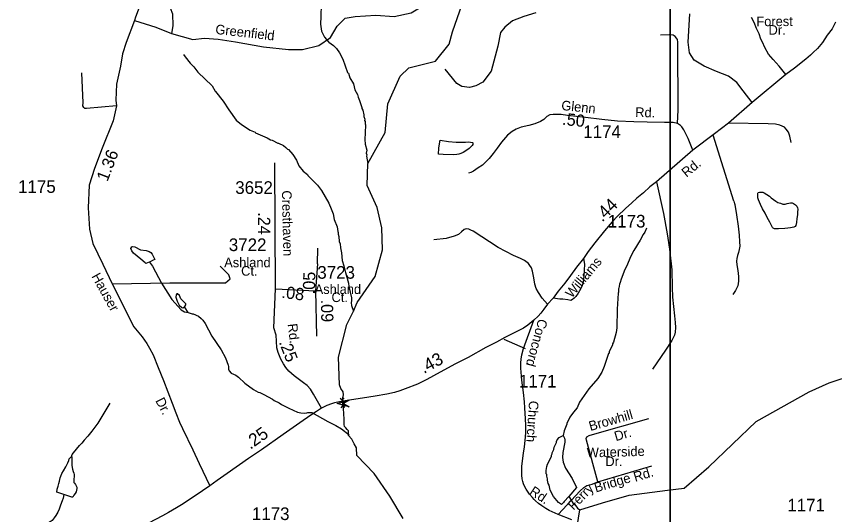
# Model space of a CAD drawing. Extents: x 1547597 to 1699558, y 810033 to 920809.
# Drawn here: x 1564751 to 1572833, y 848225 to 853148 of the extents above; entities that cross this region are included whole.
import ezdxf

# ---------------------------------------------------------------- set-up
doc = ezdxf.new("R2010")
doc.units = 0
for name, color, linetype in [('Exist Hydrographic Creek Single Shore', 7, 'Continuous'), ('Exist Hydrographic Misc Water Feature', 7, 'Continuous'), ('Exist Road Non-System Type 51', 7, 'Continuous'), ('Exist Road Non-System Type 51 Label', 7, 'Continuous'), ('Exist Road Secondary Mileage Hundredths English Label', 7, 'Continuous'), ('Exist Road Secondary Structure Pipe Attributed CELL', 7, 'Continuous'), ('Exist Road Secondary Structure Pipe CELL', 7, 'Continuous'), ('Exist Road Secondary Type 51 Attributed', 7, 'Continuous'), ('Exist Road Secondary Type 51 Label', 7, 'Continuous'), ('Exist Road Secondary Type 51 Number Label', 7, 'Continuous'), ('Map Preparation Inset Cut Line', 7, 'Continuous')]:
    doc.layers.add(name, color=color, linetype=linetype)

msp = doc.modelspace()

# ---------------------------------------------------------------- linework, layer by layer
at = {"layer": 'Exist Hydrographic Creek Single Shore'}
for points in [[(1568570.4, 848187.7), (1568439.5, 848407.1), (1568284.5, 848633.4), (1568112.4, 848810.9), (1568111.4, 848885.6), (1568087.1, 848926), (1568063.5, 848970.8), (1568031.6, 849008.7), (1568030.7, 849053.9), (1568018.3, 849067.2), (1568003.7, 849081.8), (1567990.8, 849095.6), (1567988.2, 849117.3), (1567989, 849167), (1567976.2, 849379.7), (1567981.1, 849410.3), (1567977.5, 849440), (1567954.4, 849470.8), (1567942, 849507.6), (1567934.4, 849779.6), (1568014.4, 850103), (1568082.2, 850235.1), (1568117.5, 850320.8), (1568296.5, 850576.6), (1568367.4, 850841.1), (1568361.5, 851057.8), (1568314.4, 851259.1), (1568217.4, 851477.6), (1568221.4, 851694.2), (1568392.4, 851999.4), (1568421.4, 852284.3), (1568541.4, 852557.7), (1568626.4, 852638), (1568889.2, 852705.1), (1569026.3, 852874.7), (1569058.7, 852993.8), (1569204.4, 853414.2)], [(1570267.4, 847963), (1570316.8, 848274.4), (1570540.5, 848341.5), (1570804.1, 848417.3), (1571181.6, 848467.7), (1571347.7, 848487.8), (1571588.9, 848696.7), (1572056.7, 849146.3), (1572581.2, 849437.8), (1572780, 849528.5), (1573518.6, 849772.1)]]:
    msp.add_lwpolyline(points, dxfattribs=at)
at = {"layer": 'Exist Hydrographic Misc Water Feature'}
for points in [[(1567760.8, 853266.4), (1567759.3, 853146.5), (1567754.5, 853070.6), (1567765.7, 853002.5), (1567793, 852942.2), (1567834.4, 852897.6), (1567836.3, 852891.6), (1567883.9, 852859), (1567913.5, 852828.7), (1567943.1, 852788.3), (1567974.3, 852724), (1568022.7, 852593.4), (1568026.7, 852587.4), (1568032.7, 852585.3), (1568044.1, 852539.2), (1568081.2, 852480.5), (1568094.7, 852422.6), (1568120.1, 852374.3), (1568125.9, 852350.2), (1568141.4, 852318.1), (1568149.1, 852286), (1568164.6, 852245.8), (1568164.5, 852237.8), (1568172.3, 852221.7), (1568183.8, 852173.6), (1568183.6, 852157.6), (1568191.3, 852133.5), (1568191.1, 852117.5), (1568195, 852109.5), (1568194.7, 852085.5), (1568198.6, 852077.4), (1568197.6, 851997.5), (1568191.9, 851930.2), (1568196.3, 851885.5), (1568211.6, 851825.4), (1568207.3, 851795.4), (1568211.1, 851781.4), (1568210.9, 851765.4), (1568221.4, 851694.2)], [(1566401.2, 852771.7), (1566416.9, 852747.5), (1566468.2, 852686.9), (1566503.7, 852650.5), (1566545.1, 852596), (1566684.6, 852460), (1566714.8, 852407.9), (1566719.1, 852405.9), (1566793.6, 852311), (1566848.6, 852224.3), (1566923.4, 852123.5), (1566974.9, 852078.8), (1567060.2, 852023.1), (1567109.9, 852003.1), (1567114.2, 851998.1), (1567229.3, 851947.7), (1567261.1, 851929.3), (1567276.9, 851925.1), (1567332.6, 851896.4), (1567340.6, 851896.3), (1567388.3, 851871.7), (1567412.1, 851853.4), (1567429.9, 851835.2), (1567437.8, 851831.1), (1567483.2, 851782.6), (1567518.6, 851726.1), (1567541.9, 851669.9), (1567583.3, 851617.4), (1567626.9, 851584.8), (1567630.8, 851576.8), (1567725.6, 851479.6), (1567765, 851427.2), (1567837.5, 851302.3), (1567861.1, 851247.7), (1567880.2, 851197.8), (1567891.6, 851141.7), (1567918.7, 851069.4), (1567926.1, 851021.3), (1567930, 851013.3), (1567929.8, 850997.3), (1567937.5, 850973.2), (1567941, 850925.2), (1567948.7, 850901.1), (1567952.2, 850861.1), (1567963.7, 850812.9), (1567968.8, 850736.9), (1567986.1, 850684.7), (1568000.4, 850617.2), (1568032.1, 850512.2), (1568035.7, 850480.2), (1568062.4, 850367.9), (1568060.6, 850341.5), (1568057, 850318.1), (1568060.6, 850291), (1568082.2, 850235.1)], [(1568938.1, 851923.1), (1569020.1, 851913.2), (1569094.7, 851905.9), (1569139.7, 851903.6), (1569186.2, 851903.7), (1569216, 851906.7), (1569237.8, 851905.8), (1569255, 851902.5), (1569259.4, 851898.5), (1569260.2, 851890), (1569258.2, 851880.7), (1569252.5, 851870.8), (1569234.4, 851853.4), (1569221.8, 851842.2), (1569190.2, 851819.5), (1569164.7, 851803.2), (1569141.3, 851792.2), (1569121.8, 851785.1), (1569102.9, 851781.5), (1569073.2, 851779.5), (1568966.4, 851782.5), (1568920.8, 851787.7), (1568924.8, 851844.1), (1568931.5, 851888.1), (1568938.1, 851923.1)], [(1572220.4, 851061.4), (1572192.4, 851114), (1572168, 851161.1), (1572145.6, 851203.9), (1572120.1, 851246.7), (1572100.4, 851290), (1572080.8, 851334.8), (1572073.6, 851355.8), (1572073, 851377.8), (1572074.4, 851402.5), (1572078.3, 851406.7), (1572090.7, 851412.4), (1572105.7, 851412.6), (1572123.5, 851410.8), (1572136.2, 851404.6), (1572164.4, 851386.4), (1572188.1, 851370.4), (1572207.2, 851355.6), (1572229, 851338.1), (1572250.6, 851322.1), (1572272.9, 851310.4), (1572296.9, 851301.4), (1572320.4, 851294), (1572332.2, 851292.7), (1572345.6, 851294.1), (1572363.4, 851299.2), (1572381.7, 851302.6), (1572397.8, 851304.9), (1572412.9, 851304.1), (1572427.2, 851299.6), (1572445.8, 851287.5), (1572457.9, 851273.3), (1572464.6, 851257.1), (1572468.1, 851244.1), (1572467.6, 851214.7), (1572465, 851187.3), (1572460.6, 851149.4), (1572455.6, 851110.3), (1572449.8, 851080.4), (1572444.3, 851072.4), (1572430.7, 851066.8), (1572397.9, 851059.9), (1572369.4, 851054), (1572342, 851051.8), (1572277, 851049.7), (1572239, 851050.4), (1572225.7, 851054.4), (1572220.4, 851061.4)], [(1570975.9, 851055), (1570957.4, 851015.2), (1570941.1, 850991.4), (1570912.5, 850935.8), (1570848.4, 850836.3), (1570818.7, 850780.3), (1570777.5, 850677.6), (1570761.1, 850645.9), (1570724, 850550.4), (1570715.6, 850518.5), (1570707.5, 850502.6), (1570703, 850462.6), (1570698.9, 850454.7), (1570698.4, 850422.7), (1570694.3, 850414.8), (1570684.5, 850255), (1570682.3, 850071.1), (1570673.7, 850023.2), (1570648.6, 849927.6), (1570640.4, 849911.7), (1570640.3, 849903.7), (1570607.5, 849832.1), (1570605.4, 849820.2), (1570598.8, 849818.4), (1570557.8, 849688.8), (1570533.2, 849633.2), (1570494.4, 849569.6), (1570405.2, 849466.8), (1570358.5, 849403.4), (1570313.7, 849336), (1570289.1, 849280.4), (1570253.6, 849237.2), (1570219.2, 849187), (1570187.1, 849125.7), (1570187.1, 849117.7), (1570162.3, 849054), (1570150.8, 849006.2)], [(1566066, 850719.3), (1566062.9, 850720.9), (1566030.7, 850707.3), (1566022.8, 850711.4), (1565981.3, 850749.9), (1565908, 850808.8), (1565892.3, 850831), (1565880.5, 850855.1), (1565890.8, 850871), (1565898.8, 850874.8), (1565920.7, 850870.6), (1565976.4, 850841.9), (1566032.3, 850833.2), (1566064.2, 850824.8), (1566080.1, 850814.6), (1566093.9, 850798.5), (1566119.9, 850746.9), (1566103.1, 850738.3), (1566066, 850719.3)], [(1566066, 850719.3), (1566094.4, 850680.5), (1566184.4, 850511.4), (1566286.5, 850352.2), (1566377.3, 850247.1), (1566413.1, 850228.7), (1566449.6, 850223.6)], [(1566411.7, 850277), (1566413.7, 850282.7), (1566423.8, 850296.5), (1566425.6, 850309), (1566376.6, 850357.1), (1566361, 850389.3), (1566343.1, 850407.5), (1566337.2, 850405.5), (1566329.1, 850397.6), (1566326.7, 850373.7), (1566338.3, 850333.6), (1566359.9, 850293.3), (1566385.6, 850271), (1566395.5, 850266.9), (1566411.7, 850277)], [(1566449.6, 850223.6), (1566419.5, 850268.6), (1566411.7, 850277)], [(1566449.6, 850223.6), (1566488.7, 850207.7), (1566496.7, 850207.6), (1566548.5, 850185), (1566576.3, 850164.6), (1566594, 850146.5), (1566617.6, 850114.2), (1566682.1, 849987.4), (1566772.5, 849852.3), (1566815.6, 849775.8), (1566842.7, 849703.5), (1566846.5, 849687.4), (1566846.2, 849663.4), (1566852.1, 849645.4), (1566873.8, 849623.2), (1566919.5, 849602.6), (1566945.3, 849584.2), (1567008.5, 849523.5), (1567091.8, 849460.5), (1567139.5, 849435.9), (1567155.5, 849431.7), (1567195.2, 849413.2), (1567282.6, 849366.1), (1567298.5, 849353.9), (1567346.2, 849329.3), (1567369.9, 849313.1), (1567441.5, 849276.2), (1567529.1, 849239.1), (1567560.9, 849230.7), (1567596.9, 849228.2), (1567620.9, 849229.9), (1567629, 849233.8), (1567669, 849233.3), (1567827.9, 849145.4), (1567907.5, 849106.4), (1567961, 849073.7), (1568038.9, 849015.3)], [(1565674.5, 849326.3), (1565556.1, 849127.9), (1565496, 849051.4), (1565458.1, 848999.8), (1565419.9, 848959.9), (1565399.3, 848931.2), (1565375.1, 848907.6)], [(1570207.8, 848404.9), (1570162.1, 848356.3), (1570156, 848346.5), (1570133.7, 848326.7), (1570105.9, 848345.1), (1570054.7, 848405.7), (1570023.4, 848468), (1570012, 848516.2), (1570004.2, 848532.3), (1569996.6, 848564.4), (1569996.8, 848580.4), (1569989.1, 848604.4), (1569989.3, 848620.4), (1569985.4, 848628.4), (1569983.7, 848660.5), (1569990.2, 848700.4), (1569998.5, 848724.3), (1570023, 848771.9), (1570035.4, 848803.8), (1570035.5, 848811.8), (1570043.7, 848827.7), (1570043.8, 848835.7), (1570060.1, 848867.4), (1570064.4, 848891.4), (1570085, 848939.1), (1570085.1, 848947.1), (1570093.3, 848962.9), (1570113.5, 848986.7), (1570150.8, 849006.2)], [(1570150.8, 849006.2), (1570165.5, 848982.1), (1570169.3, 848966), (1570169, 848942), (1570147.8, 848840.3), (1570145.2, 848790.4), (1570150.6, 848742.4), (1570174, 848686.1), (1570240.8, 848581.3), (1570283.6, 848492.8), (1570207.8, 848404.9)], [(1565298.7, 848795.3), (1565299.6, 848810.3), (1565301.7, 848818.1), (1565315, 848836.1), (1565375.1, 848907.6)], [(1565219.4, 848424), (1565149.7, 848448.1), (1565154.1, 848478.7), (1565163.2, 848506.5), (1565172.1, 848532.5), (1565178.3, 848556.5), (1565184.2, 848589.7), (1565189.6, 848605.9), (1565201.2, 848631.8), (1565216.1, 848659.7), (1565239.5, 848697.1), (1565251, 848717.1), (1565259.8, 848736.6), (1565268.1, 848761.2), (1565274.2, 848776.8), (1565282.9, 848787.7), (1565291.5, 848795.4), (1565298.7, 848795.3)], [(1565298.7, 848795.3), (1565300, 848760), (1565300.6, 848715.6), (1565302.8, 848690.7), (1565307, 848674.3), (1565313.9, 848652.6), (1565318.8, 848634.3), (1565321.8, 848620.6), (1565322.1, 848599.6), (1565319.7, 848578.2), (1565318.9, 848563.1), (1565319.8, 848544.2), (1565324.2, 848534.9), (1565335.1, 848521.7), (1565343.4, 848509.2), (1565347.1, 848497.4), (1565348.1, 848483), (1565346.6, 848466), (1565341.8, 848449.8), (1565331, 848435), (1565320.2, 848416.9), (1565312.9, 848403.3), (1565308.2, 848399.5), (1565299.7, 848398.9), (1565219.4, 848424)], [(1565219.4, 848424), (1565212.1, 848388.8), (1565203.8, 848360.2), (1565188.6, 848317.4), (1565175.6, 848279.1), (1565162, 848250.6), (1565141.8, 848218.3), (1565123.2, 848192.6), (1565103.8, 848168.8), (1565086, 848154.1), (1565053, 848133.8), (1565022, 848118.7), (1564989.7, 848101.7), (1564944.9, 848077.6), (1564930.4, 848060.5), (1564911.3, 848028.5)], [(1570207.8, 848404.9), (1570245.9, 848343.3), (1570265.7, 848327.1), (1570293.3, 848290.7), (1570316.8, 848274.4)]]:
    msp.add_lwpolyline(points, dxfattribs=at)
at = {"layer": 'Exist Road Non-System Type 51'}
for p, q in [((1571837.5, 851322.8), (1571633.3, 851975.1)), ((1567727, 850702.4), (1567728.1, 850858)), ((1569778.1, 849862.2), (1569569.3, 849957.2)), ((1570493.4, 848549.1), (1571025.9, 848707.6))]:
    msp.add_line(p, q, dxfattribs=at)
for points in [[(1566042.4, 853446.3), (1566181, 853295.3), (1566270.3, 853233.6), (1566294.9, 853172), (1566298, 853054.8), (1566282.6, 852977.8)], [(1566282.6, 852977.8), (1566495.1, 852919.2), (1566609.1, 852931.5), (1566744.6, 852922.3), (1566914, 852894.6), (1567191.2, 852848.3), (1567437.6, 852820.6), (1567576.2, 852820.6), (1567739.4, 852860.6), (1567853.4, 852937.7), (1567921.2, 853051.8), (1567998.2, 853128.8), (1568096.7, 853147.3), (1568303.1, 853159.6), (1568483.5, 853147.4), (1568649.9, 853181.3), (1568733, 853230.6), (1568729.9, 853304.6), (1568696.1, 853418.6)], [(1569882.2, 853183.8), (1569763.1, 853144.9), (1569651.8, 853103.5), (1569574.2, 853041.3), (1569532.7, 852989.5), (1569506.8, 852854.7), (1569468, 852704.5), (1569442.1, 852606), (1569359.3, 852497.2), (1569289.4, 852461), (1569227.3, 852445.4), (1569149.6, 852455.8), (1569103, 852484.3), (1568986.5, 852626.8)], [(1572019.1, 852296), (1571928.5, 852412.6), (1571866.4, 852492.9), (1571783.6, 852557.7), (1571667.1, 852604.3), (1571542.8, 852656.1), (1571444.5, 852715.7), (1571397.9, 852788.2), (1571384.9, 852891.9), (1571403.1, 853174.3)], [(1565917.2, 853105.3), (1566128.6, 853039.4), (1566282.6, 852977.8)], [(1572350.5, 852574.2), (1572283.7, 852655.2), (1572224.6, 852720.1), (1572179.2, 852772.8), (1572142.1, 852839.4), (1572119, 852893.7), (1572105.4, 852922), (1572086.3, 852976.2), (1572060.9, 853028.7), (1572039.7, 853087), (1572012.5, 853137.4)], [(1571280.9, 852089.4), (1571289, 852223.5), (1571284.2, 852865.8), (1571284.5, 852893.8), (1571281, 852917.9), (1571271.1, 852932.1), (1571257.4, 852948.2), (1571237.5, 852960.6), (1571199.5, 852965.1), (1571113.4, 852962.3)], [(1565738.9, 852263.9), (1565444.3, 852236), (1565428.4, 852238.4), (1565416.6, 852248.4), (1565408.7, 852264.6), (1565411.2, 852292.5), (1565397.4, 852589)], [(1572404.7, 851903.1), (1572391.7, 851963.4), (1572376.1, 852003.6), (1572354.7, 852034), (1572336.9, 852052.2), (1572293.1, 852072.9), (1572249.2, 852081.4), (1572175.3, 852084.5), (1571785.2, 852092.2)], [(1571072.5, 851514.3), (1571144, 851201.1), (1571179.2, 851000.4), (1571202.9, 850848.1), (1571224, 850643.7), (1571229.5, 850471.5), (1571232.1, 850375.4), (1571251.4, 850189.1), (1571258.5, 850124.9), (1571261.8, 850072.8), (1571257.1, 850028.9), (1571250.7, 849999), (1571223.9, 849947.3), (1571162.5, 849850.1), (1571033.8, 849664)], [(1571837.5, 851322.8), (1571847.6, 851288.9), (1571862.1, 851186.7), (1571880.7, 851074.3), (1571889.3, 850986.3), (1571894.3, 850920.1), (1571895.7, 850878.1), (1571891.2, 850846.1), (1571884.8, 850816.3), (1571872.4, 850784.3), (1571866, 850756.4), (1571863.7, 850730.4), (1571867, 850694.3), (1571878.2, 850636.3), (1571883.4, 850578.1), (1571884.7, 850532.1), (1571875.9, 850486.2), (1571855.4, 850440.4), (1571826.8, 850398.8)], [(1569996.6, 850305.2), (1569945.4, 850364.1), (1569908.1, 850418.6), (1569886.7, 850460.9), (1569873.3, 850501.2), (1569862.2, 850563.3), (1569849.1, 850629.6), (1569839.6, 850663.8), (1569824.1, 850687.9), (1569808.2, 850706.2), (1569770.6, 850734.8), (1569731, 850755.4), (1569661.4, 850786.2), (1569510.5, 850864.5), (1569262.6, 851024.3), (1569238.8, 851036.5), (1569219, 851044.9), (1569195, 851047.2), (1569172.9, 851041.5), (1569148.4, 851020), (1569118.1, 850994.4), (1569073.9, 850975), (1568997.4, 850954), (1568875.2, 850939.8)], [(1570351.1, 850754.3), (1570362.4, 850698.2), (1570356.8, 850580.3), (1570349.8, 850522.2), (1570339.4, 850490.4), (1570327, 850460.6), (1570300.2, 850414.9), (1570275.7, 850379.2), (1570261.5, 850363.5), (1570245.3, 850349.8), (1570227.1, 850341.9), (1570199.2, 850348.3), (1570147.3, 850355.2), (1570119.3, 850355.5), (1570053.4, 850362.5)], [(1565698.1, 850504.2), (1566266.3, 850517), (1566817.2, 850517), (1566863.7, 850555.8), (1566848.2, 850594.6), (1566762.9, 850680.1)], [(1570493.4, 848549.1), (1570383.2, 848961), (1570377.6, 848979.1), (1570385.7, 848995), (1570410, 849006.7), (1570442.2, 849016.2), (1570998.7, 849176.3)], [(1570103.2, 848227.5), (1570318.1, 848461.8), (1570356.5, 848493.3), (1570386.8, 848512.9), (1570437.1, 848526.1), (1570493.4, 848549.1)]]:
    msp.add_lwpolyline(points, dxfattribs=at)
at = {"layer": 'Exist Road Secondary Structure Pipe Attributed CELL'}
msp.add_lwpolyline([(1568038.6, 849291.8), (1567920.9, 849323.4), (1568038.6, 849355), (1567981.8, 849323.4)], close=True, dxfattribs=at)
at = {"layer": 'Exist Road Secondary Structure Pipe CELL'}
for p, q in [((1567948.5, 849376), (1567968.7, 849360.6)), ((1567985.2, 849379.8), (1567968.7, 849360.6)), ((1567958.5, 849281.1), (1567975, 849300.4)), ((1567968.7, 849360.6), (1567975, 849300.4)), ((1567995.1, 849285), (1567975, 849300.4))]:
    msp.add_line(p, q, dxfattribs=at)
at = {"layer": 'Exist Road Secondary Type 51 Attributed'}
for points in [[(1566042.4, 853446.3), (1565927.7, 853141.1), (1565917.2, 853105.3), (1565835.3, 852888.6), (1565799.7, 852777.9), (1565779.2, 852655.3), (1565741, 852476.6), (1565733.3, 852320.8), (1565738.9, 852263.9), (1565705.8, 852115.7), (1565598.7, 851845), (1565522.1, 851645.8), (1565471.1, 851479.8), (1565460.9, 851257.7), (1565473.6, 851045.5), (1565506.7, 850902.5), (1565606.2, 850700.8), (1565698.1, 850504.2), (1565911.9, 850079.1), (1565992.9, 849983.5), (1566040.3, 849915.2), (1566067, 849871.3), (1566102.4, 849803), (1566152.1, 849678.6), (1566204, 849551.1), (1566289.6, 849327.1), (1566326, 849232.2), (1566363.7, 849139.9), (1566391.6, 849077.4), (1566494, 848864.1), (1566557.5, 848731.3), (1566663.5, 848509.7)], [(1572842.2, 853091.4), (1572807.3, 853025.8), (1572760.3, 852960.5), (1572713.3, 852891.1), (1572664.3, 852831.8), (1572621.8, 852790.2), (1572593.1, 852765.8), (1572546.8, 852723.5), (1572435.4, 852634.9), (1572350.5, 852574.2), (1572019.1, 852296), (1571785.2, 852092.2), (1571647.6, 851986.1), (1571431.2, 851825.2)], [(1571431.2, 851825.2), (1571384.9, 851940), (1571365.5, 851982.2), (1571342, 852026.5), (1571324.4, 852056.9), (1571310.7, 852071), (1571280.9, 852089.4), (1571239, 852098.1), (1571153, 852099.4), (1570982.9, 852101.8), (1570848.9, 852105.8), (1570689, 852114), (1570533.3, 852130.4), (1570373.3, 852148.6), (1570193.6, 852167.3), (1570131.6, 852178.1), (1570083.6, 852178.9), (1570053.8, 852179.3), (1570019.7, 852173.8), (1569989.3, 852158.2), (1569960.9, 852130.5), (1569928.7, 852109), (1569872.2, 852085.9), (1569814.1, 852070.7), (1569737.6, 852051.8), (1569687.4, 852032.6), (1569647.1, 852009), (1569602.6, 851973.7), (1569541.5, 851904.5), (1569498.5, 851847.1), (1569461.8, 851793.7), (1569421, 851744.3), (1569354.1, 851679.2), (1569311.6, 851649.8), (1569265.2, 851618.5), (1569240.9, 851606.8), (1569216.9, 851597.1)], [(1571431.2, 851825.2), (1571072.5, 851514.3), (1571007.9, 851465.2), (1570944.8, 851406), (1570878.1, 851350.9), (1570829.3, 851305.7), (1570766.6, 851250.5), (1570689.4, 851173.7), (1570634.6, 851118.3), (1570561.2, 851029.4), (1570463.5, 850908.9), (1570398.2, 850825.8), (1570351.1, 850754.3), (1570282, 850671.2), (1570224.7, 850588.1), (1570167.7, 850510.8), (1570102.4, 850431.7), (1570053.4, 850362.5), (1569996.6, 850305.2), (1569961.8, 850253.7), (1569931.1, 850214.1), (1569904.8, 850186.6), (1569862.1, 850145.2)], [(1567310.4, 850456.2), (1567305.3, 851701)], [(1567727, 850702.4), (1567707, 850436.1)], [(1567765.1, 849275.9), (1567687, 849416.7), (1567655.1, 849463.3), (1567622.7, 849500.9), (1567586.5, 849526.8), (1567496.2, 849597.2), (1567443.5, 849643.3), (1567412.9, 849680.1), (1567388.6, 849713.8), (1567361.9, 849759.7), (1567349.5, 849794.8), (1567336.7, 849828), (1567324.2, 849874.4), (1567319.4, 849940), (1567318, 849998.5), (1567295.4, 850069.4), (1567310.4, 850456.2)], [(1567310.4, 850456.2), (1567707, 850436.1)], [(1567707, 850436.1), (1567717, 849989)], [(1569862.1, 850145.2), (1569803.5, 850098), (1569761.1, 850068.6), (1569577.2, 849975.3), (1569492.9, 849929.6), (1569386.9, 849875), (1569213.1, 849779), (1569089.3, 849714.3), (1568938.1, 849631.8), (1568806.4, 849560.8), (1568711.5, 849514.3), (1568592.2, 849467.9), (1568539.9, 849448.4), (1568486.2, 849432.4), (1568411.7, 849414.2), (1568295.9, 849394.3), (1568171.3, 849377.4), (1567976.2, 849347.1), (1567894.1, 849330.9), (1567862.6, 849321.1), (1567817.4, 849303.8), (1567765.1, 849275.9)], [(1570238.4, 848174.7), (1570103.2, 848227.5), (1570014, 848266.7), (1569980.3, 848286.2), (1569939.5, 848313.3), (1569909.4, 848334.1), (1569878.3, 848361.8), (1569864.6, 848376), (1569847.7, 848393.8), (1569819.8, 848427.3), (1569786.1, 848477.4), (1569771, 848506.2), (1569760.3, 848530.6), (1569754.6, 848552.3), (1569747.9, 848577.8), (1569743.5, 848614.2), (1569742.2, 848655.7), (1569743.5, 848704.4), (1569759, 848833.9), (1569769.2, 848896.7), (1569778.5, 848989.6), (1569783, 849040.6), (1569783, 849110.2), (1569781.2, 849173.4), (1569771.5, 849280), (1569768.6, 849340.1), (1569759.8, 849432.3), (1569744.8, 849554.8), (1569734.6, 849671.9), (1569733.3, 849724.7), (1569737.3, 849760.8), (1569743.9, 849805.6), (1569759.5, 849866.8), (1569862.1, 850145.2)], [(1567765.1, 849275.9), (1567714, 849243.8), (1567669.7, 849215.3), (1567584.1, 849156.8), (1567385.5, 849018), (1567171.7, 848866.3), (1567044, 848779.8), (1566832.9, 848630.8), (1566734, 848561.2), (1566663.5, 848509.7)], [(1566663.5, 848509.7), (1566518.4, 848411.5), (1566442.7, 848361.8), (1566399.1, 848333.5), (1566331.8, 848291.4), (1566253.2, 848245.9), (1566196, 848213.9), (1565856.7, 848034.8), (1565676.7, 847941), (1565546.3, 847872.5), (1564996.8, 847586.5), (1564901.5, 847533.8), (1564807.2, 847487), (1564706.3, 847441.2)]]:
    msp.add_lwpolyline(points, dxfattribs=at)
at = {"layer": 'Map Preparation Inset Cut Line'}
for points in [[(1633724, 874749.3), (1571208, 874749.3), (1571208, 831307.2), (1633724, 831307.2)], [(1571208, 866094.1), (1551164.8, 866094.1), (1551164.8, 836614), (1571208, 836614)]]:
    msp.add_lwpolyline(points, close=True, dxfattribs=at)

# ---------------------------------------------------------------- texts
at = {"layer": 'Exist Road Non-System Type 51 Label'}
for s, rotation, p in [('Forest', 0.3295, (1572059.8, 853050.1)), ('Greenfield', 353.51833, (1566713, 852975.1)), ('Dr.', 359.92711, (1572180, 852966.5)), ('Browhill', 16.04983, (1570420.9, 849051)), ('Dr.', 16.04983, (1570672.1, 848950.7)), ('Waterside', 1.59539, (1570386.4, 848790)), ('Dr.', 0.15386, (1570568.7, 848704.8)), ('Rd.', 16.57584, (1570862.7, 848549.8)), ('Bridge', 16.57584, (1570474.5, 848443.6)), ('Ferry', 45.70874, (1570253.5, 848262.9))]:
    msp.add_text(s, height=95, rotation=rotation, dxfattribs=at).set_placement(p)
at = {"layer": 'Exist Road Secondary Mileage Hundredths English Label'}
for s, height, rotation, p in [('.50', 120, 353.98672, (1570137.7, 852076.9)), ('1.36', 120, 68.9792, (1565651.1, 851509.8)), ('.44', 125, 45.31216, (1570538.1, 851109.6)), ('.24', 120, 270.23415, (1567138.1, 851212.8)), ('.05', 120, 88.44701, (1567699.4, 850400.6)), ('.08', 120, 352.95588, (1567365.7, 850367.4)), ('.09', 120, 271.2863, (1567758.2, 850348.6)), ('.25', 120, 291.14424, (1567342.8, 849929.2)), ('.43', 125, 28.31226, (1568775, 849614.9)), ('.25', 125, 35.35736, (1567062.1, 848865.2))]:
    msp.add_text(s, height=height, rotation=rotation, dxfattribs=at).set_placement(p)
at = {"layer": 'Exist Road Secondary Type 51 Label'}
for s, rotation, p in [('Glenn', 354.05885, (1570130.1, 852223.4)), ('Rd.', 358.29046, (1570862.1, 852154.6)), ('Rd.', 39.29449, (1571369.4, 851553.3)), ('Cresthaven', 271.36093, (1567373.5, 851427.5)), ('Williams', 50.01769, (1570236.9, 850358.8)), ('Hauser', 299.04401, (1565490.2, 850580)), ('Rd.', 276.6043, (1567430.6, 850108.2)), ('Concord', 254.72232, (1569908.2, 850166.1)), ('Dr.', 297.50936, (1566122.1, 849351.6)), ('Church', 266.20691, (1569815, 849353)), ('Rd.', 326.22627, (1569811.4, 848434.1))]:
    msp.add_text(s, height=95, rotation=rotation, dxfattribs=at).set_placement(p)
for s, p in [('Ashland', (1566803.7, 850668.9)), ('Ct.', (1566971, 850586)), ('Ashland', (1567697.1, 850405.2)), ('Ct.', (1567863.6, 850325.5))]:
    msp.add_text(s, height=95, dxfattribs=at).set_placement(p)
at = {"layer": 'Exist Road Secondary Type 51 Number Label'}
for s, p in [('1174', (1570350, 851945.2)), ('1175', (1564768.5, 851403.9)), ('3652', (1566912.9, 851394.1)), ('1173', (1570592.7, 851061.9)), ('3722', (1566849.4, 850829)), ('3723', (1567723.6, 850555.8)), ('1171', (1569714.7, 849481.1)), ('1171', (1572365.6, 848256.8)), ('1173', (1567077.3, 848172))]:
    msp.add_text(s, height=125, dxfattribs=at).set_placement(p)

doc.saveas('drawing.dxf')
